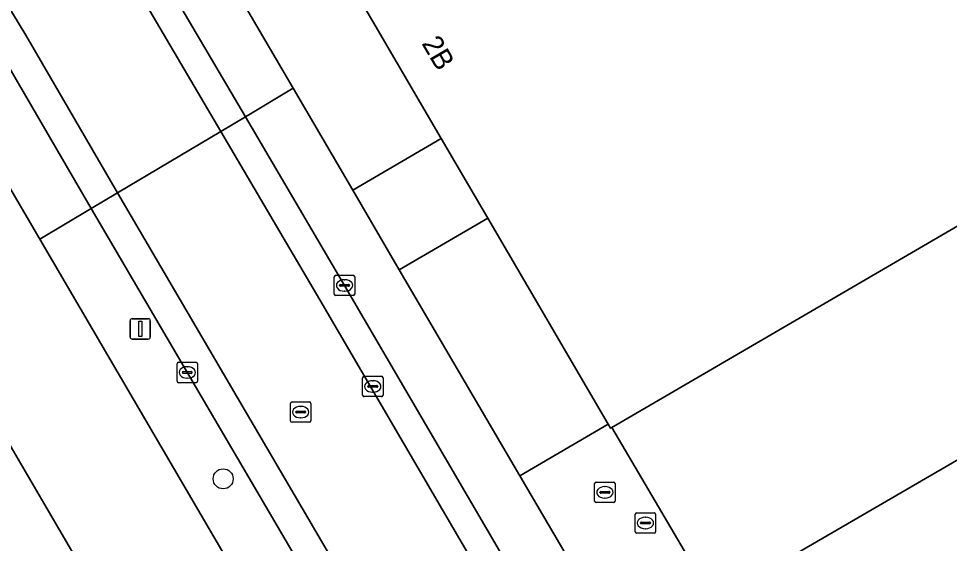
# Model space of a CAD drawing. Extents: x 157692 to 159674, y 381452 to 383291.
# Drawn here: x 159047.52 to 159093.09, y 382414.88 to 382440.59 of the extents above; entities that cross this region are included whole.
import ezdxf

# ---------------------------------------------------------------- set-up
doc = ezdxf.new("R2010")
doc.units = 0
for name, color, linetype in [('IMGEO_Boom', 7, 'Continuous'), ('IMGEO_Erf', 7, 'Continuous'), ('IMGEO_Kolk', 7, 'Continuous'), ('IMGEO_Lichtmast', 7, 'Continuous'), ('IMGEO_Pand', 7, 'Continuous'), ('IMGEO_Pand_nummerreeks', 7, 'Continuous'), ('IMGEO_Parkeervlak_gesloten', 7, 'Continuous'), ('IMGEO_Parkeervlak_open', 7, 'Continuous'), ('IMGEO_Rijbaan_lokaal_gesloten', 7, 'Continuous'), ('IMGEO_Rioolput', 7, 'Continuous'), ('IMGEO_Voetpad_gesloten', 7, 'Continuous'), ('IMGEO_Voetpad_open', 7, 'Continuous')]:
    doc.layers.add(name, color=color, linetype=linetype)

msp = doc.modelspace()

# ---------------------------------------------------------------- linework, layer by layer
at = {"layer": 'IMGEO_Boom'}
msp.add_circle((159057.531, 382418.047), 0.489, dxfattribs=at)
at = {"layer": 'IMGEO_Erf'}
for points in [[(159273.494, 382285.815), (159328.456, 382317.435), (159293.957, 382373.753), (159216.622, 382500), (159163.39, 382587.536), (159160.939, 382586.067), (159166.124, 382577.149), (159166.385, 382577.301), (159191.551, 382534.13), (159211.779, 382499.43), (159076.554, 382420.561), (159081.564, 382412.044), (159085.887, 382414.558), (159216.554, 382490.535), (159226.388, 382473.62), (159095.722, 382397.643), (159091.399, 382395.129), (159092.197, 382393.998), (159087.731, 382391.406), (159103.11, 382364.958), (159146.26, 382291.081)], [(159142.471, 382268.948), (159132.631, 382285.807), (159131.323, 382287.914), (159118.094, 382310.535), (159117.626, 382311.245), (159090.759, 382357.551), (159082.624, 382371.462), (159048.553, 382429.785), (159044.016, 382437.53), (159038.682, 382446.625), (159035.125, 382452.659), (159026.422, 382467.604), (159019.413, 382479.835)], [(158977.955, 382388.707), (159000, 382401.564), (159012.563, 382408.891), (159038.694, 382424.131), (159043.016, 382426.645), (159048.749, 382416.85), (159051.689, 382411.827), (159060.174, 382397.329), (159077.523, 382367.685), (159073.208, 382365.16), (159020.635, 382334.39), (159026.807, 382328.358), (159025.733, 382323.717), (159025.864, 382323.794), (159037.037, 382330.336), (159081.152, 382356.17), (159085.466, 382358.697), (159113.824, 382310.271), (159101.565, 382303.091), (159101.19, 382302.872), (159105.694, 382295.18), (159102.438, 382293.274)]]:
    msp.add_lwpolyline(points, dxfattribs=at)
at = {"layer": 'IMGEO_Kolk'}
for p, q in [((159062.973, 382427.095), (159062.973, 382427.947)), ((159063.048, 382428.021), (159063.9, 382428.021)), ((159063.461, 382427.801), (159063.486, 382427.801)), ((159063.974, 382427.947), (159063.974, 382427.095)), ((159063.232, 382427.515), (159063.232, 382427.527)), ((159063.67, 382427.478), (159063.272, 382427.478)), ((159063.275, 382427.564), (159063.673, 382427.564)), ((159063.484, 382427.241), (159063.459, 382427.241)), ((159063.716, 382427.527), (159063.716, 382427.515)), ((159063.9, 382427.021), (159063.048, 382427.021)), ((159055.273, 382422.831), (159055.273, 382423.683)), ((159055.348, 382423.757), (159056.2, 382423.757)), ((159055.761, 382423.537), (159055.786, 382423.537)), ((159056.274, 382423.683), (159056.274, 382422.831)), ((159055.532, 382423.251), (159055.532, 382423.263)), ((159055.97, 382423.214), (159055.572, 382423.214)), ((159055.575, 382423.3), (159055.973, 382423.3)), ((159056.016, 382423.263), (159056.016, 382423.251)), ((159056.2, 382422.757), (159055.348, 382422.757)), ((159055.784, 382422.977), (159055.759, 382422.977))]:
    msp.add_line(p, q, dxfattribs=at)
for points in [[(159062.973, 382427.095), (159062.973, 382427.947)], [(159063.048, 382428.021), (159063.9, 382428.021)], [(159063.974, 382427.947), (159063.974, 382427.095)], [(159063.9, 382427.021), (159063.048, 382427.021)], [(159055.273, 382422.831), (159055.273, 382423.683)], [(159055.348, 382423.757), (159056.2, 382423.757)], [(159056.274, 382423.683), (159056.274, 382422.831)], [(159056.2, 382422.757), (159055.348, 382422.757)]]:
    msp.add_lwpolyline(points, dxfattribs=at)
for centre, radius, start, end in [((159063.05, 382427.945), 0.0765, 91.552, 178.448), ((159063.05, 382427.945), 0.0765, 91.552, 178.448), ((159063.898, 382427.945), 0.0765, 1.552, 88.448), ((159063.898, 382427.945), 0.0765, 1.552, 88.448), ((159063.272, 382427.524), 0.0403, 85.8775, 175.7526), ((159063.269, 382427.514), 0.0366, 178.938, 274.7102), ((159063.673, 382427.521), 0.043, 264.8664, 352.4533), ((159063.677, 382427.526), 0.0386, 1.7309, 96.639), ((159063.05, 382427.097), 0.0765, 181.552, 268.448), ((159063.05, 382427.097), 0.0765, 181.552, 268.448), ((159063.898, 382427.097), 0.0765, 271.552, 358.448), ((159063.898, 382427.097), 0.0765, 271.552, 358.448), ((159055.35, 382423.681), 0.0765, 91.552, 178.448), ((159055.35, 382423.681), 0.0765, 91.552, 178.448), ((159056.198, 382423.681), 0.0765, 1.552, 88.448), ((159056.198, 382423.681), 0.0765, 1.552, 88.448), ((159055.572, 382423.26), 0.0403, 85.8775, 175.7526), ((159055.569, 382423.25), 0.0366, 178.938, 274.7102), ((159055.973, 382423.257), 0.043, 264.8664, 352.4533), ((159055.977, 382423.262), 0.0386, 1.7309, 96.639), ((159055.35, 382422.833), 0.0765, 181.552, 268.448), ((159055.35, 382422.833), 0.0765, 181.552, 268.448), ((159056.198, 382422.833), 0.0765, 271.552, 358.448), ((159056.198, 382422.833), 0.0765, 271.552, 358.448)]:
    msp.add_arc(centre, radius, start, end, dxfattribs=at)
for centre, major_axis, ratio, start_param, end_param in [((159063.46, 382427.521), (-0.387, 0.002), 0.722429, 4.712389, 7.853982), ((159063.485, 382427.521), (-0.39, 0.002), 0.717154, 1.570796, 4.712389), ((159055.76, 382423.257), (-0.387, 0.002), 0.722429, 4.712389, 7.853982), ((159055.785, 382423.257), (-0.39, 0.002), 0.717154, 1.570796, 4.712389)]:
    msp.add_ellipse(centre, major_axis=major_axis, ratio=ratio, start_param=start_param, end_param=end_param, dxfattribs=at)
at = {"layer": 'IMGEO_Lichtmast'}
for p, q in [((159052.975, 382424.99), (159052.975, 382425.79)), ((159052.975, 382425.79), (159052.975, 382424.99)), ((159053.075, 382425.89), (159053.865, 382425.89)), ((159053.865, 382425.89), (159053.075, 382425.89)), ((159053.965, 382425.79), (159053.965, 382424.99)), ((159053.965, 382424.99), (159053.965, 382425.79)), ((159053.865, 382424.89), (159053.075, 382424.89)), ((159053.075, 382424.89), (159053.865, 382424.89))]:
    msp.add_line(p, q, dxfattribs=at)
msp.add_lwpolyline([(159053.395, 382425.765), (159053.545, 382425.765), (159053.545, 382425.015), (159053.395, 382425.015), (159053.395, 382425.765)], dxfattribs=at)
for centre, start, end in [((159053.075, 382425.79), 90, 180), ((159053.075, 382425.79), 90, 180), ((159053.865, 382425.79), 0, 90), ((159053.865, 382425.79), 360, 90), ((159053.075, 382424.99), 180, 270), ((159053.075, 382424.99), 180, 270), ((159053.865, 382424.99), 270, 0), ((159053.865, 382424.99), 270, 0)]:
    msp.add_arc(centre, 0.1, start, end, dxfattribs=at)
at = {"layer": 'IMGEO_Pand'}
for points in [[(159211.779, 382499.43), (159191.551, 382534.13), (159107.071, 382484.896), (159056.354, 382455.299), (159056.234, 382455.229), (159068.209, 382434.724), (159070.492, 382430.815), (159076.383, 382420.728), (159076.499, 382420.529), (159076.554, 382420.561)], [(159085.887, 382414.558), (159081.564, 382412.044), (159083.152, 382409.312), (159083.705, 382408.361), (159084.938, 382408.072), (159084.58, 382406.857), (159091.399, 382395.129), (159095.722, 382397.643), (159226.388, 382473.62), (159216.554, 382490.535)], [(159060.174, 382397.329), (159051.689, 382411.827), (159048.749, 382416.85), (159043.016, 382426.645), (159038.694, 382424.131), (159012.563, 382408.891), (159029.765, 382379.502)]]:
    msp.add_lwpolyline(points, close=True, dxfattribs=at)
at = {"layer": 'IMGEO_Parkeervlak_gesloten'}
for points in [[(159031.053, 382498.515), (159031.228, 382498.617), (159030.428, 382500), (159025.109, 382509.19), (159019.669, 382505.708), (159013.348, 382510.214), (159013.248, 382510.083), (159019.543, 382505.58), (159021.942, 382503.864), (159024.202, 382500), (159051.18, 382453.885), (159060.954, 382437.177), (159063.873, 382432.188), (159068.209, 382434.724), (159056.234, 382455.229), (159056.354, 382455.299), (159051.295, 382464.072), (159051.134, 382463.978)], [(159070.492, 382430.815), (159066.152, 382428.292), (159072.057, 382418.198), (159076.383, 382420.728)]]:
    msp.add_lwpolyline(points, close=True, dxfattribs=at)
at = {"layer": 'IMGEO_Parkeervlak_open'}
msp.add_lwpolyline([(159028.583, 382487.197), (159033.254, 382479.182), (159043.96, 382460.931), (159048.843, 382452.528), (159053.849, 382443.913), (159058.62, 382435.786), (159060.954, 382437.177), (159051.18, 382453.885), (159024.202, 382500), (159021.942, 382503.864), (159019.543, 382505.58), (159013.248, 382510.083), (159007.095, 382514.485), (159006.934, 382514.6), (159000, 382519.504), (158955.619, 382550.889), (158949.306, 382555.352)], dxfattribs=at)
msp.add_lwpolyline([(159077.163, 382409.47), (159072.057, 382418.198), (159066.152, 382428.292), (159063.873, 382432.188), (159060.954, 382437.177), (159058.62, 382435.786), (159063.472, 382427.52), (159073.439, 382410.444), (159082.875, 382394.336), (159085.401, 382390.018), (159092.391, 382378.068), (159103.311, 382359.352), (159112.833, 382342.992), (159123.237, 382325.137), (159135.842, 382303.553), (159143.881, 382289.925), (159159.071, 382263.958), (159161.311, 382265.277), (159146.26, 382291.081), (159103.11, 382364.958), (159087.731, 382391.406)], close=True, dxfattribs=at)
at = {"layer": 'IMGEO_Rijbaan_lokaal_gesloten'}
for points in [[(159020.052, 382484.312), (159025.745, 382474.596), (159036.034, 382456.935), (159037.724, 382454.135), (159041.243, 382448.113), (159045.927, 382440.096), (159046.569, 382439.014), (159051.076, 382431.289), (159052.365, 382432.057), (159047.862, 382439.775), (159047.22, 382440.857), (159042.54, 382448.866), (159039.023, 382454.885), (159037.324, 382457.7), (159027.04, 382475.353)], [(159032.045, 382478.475), (159042.751, 382460.225), (159047.633, 382451.825), (159052.64, 382443.207), (159057.417, 382435.069), (159058.62, 382435.786), (159053.849, 382443.913), (159048.843, 382452.528), (159043.96, 382460.931), (159033.254, 382479.182)], [(159027.04, 382475.353), (159037.324, 382457.7), (159039.023, 382454.885), (159042.54, 382448.866), (159047.22, 382440.857), (159047.862, 382439.775), (159052.365, 382432.057), (159057.417, 382435.069), (159052.64, 382443.207), (159047.633, 382451.825), (159042.751, 382460.225), (159032.045, 382478.475)], [(159063.472, 382427.52), (159058.62, 382435.786), (159057.417, 382435.069), (159062.264, 382426.813), (159072.23, 382409.737), (159081.667, 382393.629), (159084.192, 382389.311), (159091.182, 382377.362), (159102.101, 382358.647), (159111.623, 382342.287), (159122.028, 382324.432), (159134.633, 382302.847), (159145.148, 382284.823), (159155.325, 382267.42), (159157.641, 382263.44), (159174.5, 382234.542), (159175.2, 382233.343), (159184.255, 382224.142), (159181.818, 382227.27), (159177.76, 382232.926), (159175.52, 382236.142)], [(159084.192, 382389.311), (159081.667, 382393.629), (159072.23, 382409.737), (159062.264, 382426.813), (159057.417, 382435.069), (159052.365, 382432.057), (159063.794, 382412.515), (159066.321, 382408.255), (159067.432, 382406.325), (159076.469, 382390.805), (159076.612, 382390.6), (159079.253, 382386.255), (159086.295, 382373.984), (159094.603, 382359.781), (159096.676, 382356.151), (159106.453, 382339.3), (159117.324, 382320.793), (159121.972, 382312.81), (159135.154, 382290.23)], [(159076.612, 382390.6), (159076.469, 382390.805), (159067.432, 382406.325), (159066.321, 382408.255), (159063.794, 382412.515), (159052.365, 382432.057), (159051.076, 382431.289), (159062.502, 382411.754), (159065.026, 382407.498), (159066.134, 382405.573), (159075.203, 382389.998)], [(159173.751, 382238.863), (159162.212, 382258.588), (159159.071, 382263.958), (159143.881, 382289.925), (159135.842, 382303.553), (159123.237, 382325.137), (159112.833, 382342.992), (159103.311, 382359.352), (159092.391, 382378.068), (159085.401, 382390.018), (159082.875, 382394.336), (159073.439, 382410.444), (159063.472, 382427.52)]]:
    msp.add_lwpolyline(points, dxfattribs=at)
at = {"layer": 'IMGEO_Rioolput'}
for p, q in [((159064.431, 382423.072), (159065.283, 382423.072)), ((159064.356, 382422.146), (159064.356, 382422.998)), ((159064.658, 382422.615), (159065.056, 382422.615)), ((159064.844, 382422.852), (159064.869, 382422.852)), ((159065.357, 382422.998), (159065.357, 382422.146)), ((159064.615, 382422.566), (159064.615, 382422.578)), ((159065.053, 382422.529), (159064.655, 382422.529)), ((159064.867, 382422.292), (159064.842, 382422.292)), ((159065.099, 382422.578), (159065.099, 382422.566)), ((159060.827, 382420.889), (159060.827, 382421.741)), ((159060.902, 382421.815), (159061.754, 382421.815)), ((159061.828, 382421.741), (159061.828, 382420.889)), ((159065.283, 382422.072), (159064.431, 382422.072)), ((159061.086, 382421.309), (159061.086, 382421.321)), ((159061.524, 382421.272), (159061.126, 382421.272)), ((159061.129, 382421.358), (159061.527, 382421.358)), ((159061.315, 382421.595), (159061.34, 382421.595)), ((159061.57, 382421.321), (159061.57, 382421.309)), ((159061.754, 382420.815), (159060.902, 382420.815)), ((159061.338, 382421.035), (159061.313, 382421.035)), ((159075.719, 382416.958), (159075.719, 382417.81)), ((159075.794, 382417.884), (159076.646, 382417.884)), ((159076.207, 382417.664), (159076.232, 382417.664)), ((159076.72, 382417.81), (159076.72, 382416.958)), ((159075.978, 382417.378), (159075.978, 382417.39)), ((159076.416, 382417.341), (159076.018, 382417.341)), ((159076.021, 382417.427), (159076.419, 382417.427)), ((159076.462, 382417.39), (159076.462, 382417.378)), ((159076.646, 382416.884), (159075.794, 382416.884)), ((159076.23, 382417.104), (159076.205, 382417.104)), ((159077.705, 382415.458), (159077.705, 382416.31)), ((159077.78, 382416.384), (159078.632, 382416.384)), ((159078.706, 382416.31), (159078.706, 382415.458)), ((159077.964, 382415.878), (159077.964, 382415.89)), ((159078.402, 382415.841), (159078.004, 382415.841)), ((159078.007, 382415.927), (159078.405, 382415.927)), ((159078.193, 382416.164), (159078.218, 382416.164)), ((159078.448, 382415.89), (159078.448, 382415.878)), ((159078.632, 382415.384), (159077.78, 382415.384)), ((159078.216, 382415.604), (159078.191, 382415.604))]:
    msp.add_line(p, q, dxfattribs=at)
for points in [[(159064.431, 382423.072), (159065.283, 382423.072)], [(159064.356, 382422.146), (159064.356, 382422.998)], [(159065.357, 382422.998), (159065.357, 382422.146)], [(159060.827, 382420.889), (159060.827, 382421.741)], [(159060.902, 382421.815), (159061.754, 382421.815)], [(159061.828, 382421.741), (159061.828, 382420.889)], [(159065.283, 382422.072), (159064.431, 382422.072)], [(159061.754, 382420.815), (159060.902, 382420.815)], [(159075.719, 382416.958), (159075.719, 382417.81)], [(159075.794, 382417.884), (159076.646, 382417.884)], [(159076.72, 382417.81), (159076.72, 382416.958)], [(159076.646, 382416.884), (159075.794, 382416.884)], [(159077.705, 382415.458), (159077.705, 382416.31)], [(159077.78, 382416.384), (159078.632, 382416.384)], [(159078.706, 382416.31), (159078.706, 382415.458)], [(159078.632, 382415.384), (159077.78, 382415.384)]]:
    msp.add_lwpolyline(points, dxfattribs=at)
for centre, radius, start, end in [((159064.433, 382422.996), 0.0765, 91.552, 178.448), ((159064.433, 382422.996), 0.0765, 91.552, 178.448), ((159065.281, 382422.996), 0.0765, 1.552, 88.448), ((159065.281, 382422.996), 0.0765, 1.552, 88.448), ((159064.655, 382422.575), 0.0403, 85.8775, 175.7526), ((159065.06, 382422.577), 0.0386, 1.7309, 96.639), ((159064.433, 382422.148), 0.0765, 181.552, 268.448), ((159064.433, 382422.148), 0.0765, 181.552, 268.448), ((159064.652, 382422.565), 0.0366, 178.938, 274.7102), ((159065.056, 382422.572), 0.043, 264.8664, 352.4533), ((159065.281, 382422.148), 0.0765, 271.552, 358.448), ((159065.281, 382422.148), 0.0765, 271.552, 358.448), ((159060.904, 382421.739), 0.0765, 91.552, 178.448), ((159060.904, 382421.739), 0.0765, 91.552, 178.448), ((159061.752, 382421.739), 0.0765, 1.552, 88.448), ((159061.752, 382421.739), 0.0765, 1.552, 88.448), ((159061.126, 382421.318), 0.0403, 85.8775, 175.7526), ((159061.123, 382421.308), 0.0366, 178.938, 274.7102), ((159061.527, 382421.315), 0.043, 264.8664, 352.4533), ((159061.531, 382421.32), 0.0386, 1.7309, 96.639), ((159060.904, 382420.891), 0.0765, 181.552, 268.448), ((159060.904, 382420.891), 0.0765, 181.552, 268.448), ((159061.752, 382420.891), 0.0765, 271.552, 358.448), ((159061.752, 382420.891), 0.0765, 271.552, 358.448), ((159075.796, 382417.808), 0.0765, 91.552, 178.448), ((159075.796, 382417.808), 0.0765, 91.552, 178.448), ((159076.644, 382417.808), 0.0765, 1.552, 88.448), ((159076.644, 382417.808), 0.0765, 1.552, 88.448), ((159076.018, 382417.387), 0.0403, 85.8775, 175.7526), ((159076.015, 382417.377), 0.0366, 178.938, 274.7102), ((159076.419, 382417.384), 0.043, 264.8664, 352.4533), ((159076.423, 382417.389), 0.0386, 1.7309, 96.639), ((159075.796, 382416.96), 0.0765, 181.552, 268.448), ((159075.796, 382416.96), 0.0765, 181.552, 268.448), ((159076.644, 382416.96), 0.0765, 271.552, 358.448), ((159076.644, 382416.96), 0.0765, 271.552, 358.448), ((159077.782, 382416.308), 0.0765, 91.552, 178.448), ((159077.782, 382416.308), 0.0765, 91.552, 178.448), ((159078.63, 382416.308), 0.0765, 1.552, 88.448), ((159078.63, 382416.308), 0.0765, 1.552, 88.448), ((159078.004, 382415.887), 0.0403, 85.8775, 175.7526), ((159078.001, 382415.877), 0.0366, 178.938, 274.7102), ((159078.405, 382415.884), 0.043, 264.8664, 352.4533), ((159078.409, 382415.889), 0.0386, 1.7309, 96.639), ((159077.782, 382415.46), 0.0765, 181.552, 268.448), ((159077.782, 382415.46), 0.0765, 181.552, 268.448), ((159078.63, 382415.46), 0.0765, 271.552, 358.448), ((159078.63, 382415.46), 0.0765, 271.552, 358.448)]:
    msp.add_arc(centre, radius, start, end, dxfattribs=at)
for centre, major_axis, ratio, start_param, end_param in [((159064.843, 382422.572), (-0.387, 0.002), 0.722429, 4.712389, 7.853982), ((159064.868, 382422.572), (-0.39, 0.002), 0.717154, 1.570796, 4.712389), ((159061.314, 382421.315), (-0.387, 0.002), 0.722429, 4.712389, 7.853982), ((159061.339, 382421.315), (-0.39, 0.002), 0.717154, 1.570796, 4.712389), ((159076.206, 382417.384), (-0.387, 0.002), 0.722429, 4.712389, 7.853982), ((159076.231, 382417.384), (-0.39, 0.002), 0.717154, 1.570796, 4.712389), ((159078.192, 382415.884), (-0.387, 0.002), 0.722429, 4.712389, 7.853982), ((159078.217, 382415.884), (-0.39, 0.002), 0.717154, 1.570796, 4.712389)]:
    msp.add_ellipse(centre, major_axis=major_axis, ratio=ratio, start_param=start_param, end_param=end_param, dxfattribs=at)
at = {"layer": 'IMGEO_Voetpad_gesloten'}
msp.add_lwpolyline([(159068.209, 382434.724), (159063.873, 382432.188), (159066.152, 382428.292), (159070.492, 382430.815)], close=True, dxfattribs=at)
at = {"layer": 'IMGEO_Voetpad_open'}
for points in [[(159051.076, 382431.289), (159046.569, 382439.014), (159044.016, 382437.53), (159048.553, 382429.785)], [(159076.961, 382384.884), (159074.354, 382389.173), (159075.354, 382389.781), (159075.203, 382389.998), (159066.134, 382405.573), (159065.026, 382407.498), (159064.02, 382406.901), (159061.496, 382411.157), (159062.502, 382411.754), (159051.076, 382431.289), (159048.553, 382429.785), (159082.624, 382371.462), (159085.183, 382372.967), (159085.041, 382373.155), (159077.961, 382385.492)], [(159076.554, 382420.561), (159076.499, 382420.529), (159076.383, 382420.728), (159072.057, 382418.198), (159077.163, 382409.47), (159081.564, 382412.044)]]:
    msp.add_lwpolyline(points, close=True, dxfattribs=at)

# ---------------------------------------------------------------- texts
at = {"layer": 'IMGEO_Pand_nummerreeks'}
msp.add_text('2B', height=1, rotation=300.2863, dxfattribs=at).set_placement((159067.227, 382439.379))

doc.saveas('drawing.dxf')
